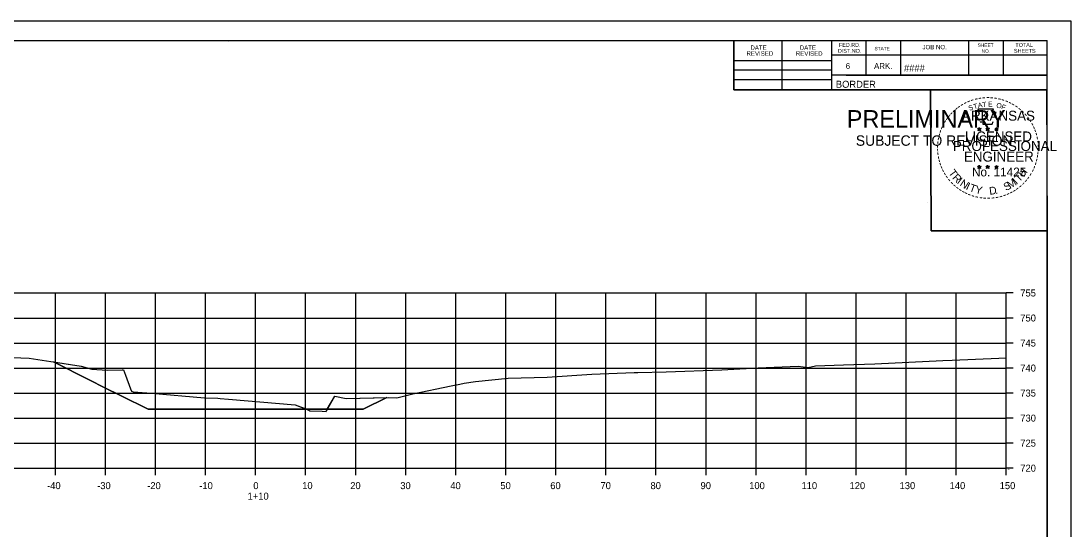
# Model space of a CAD drawing. Extents: x 1354696 to 1366163, y 660729 to 670380.
# Drawn here: x 1363502.8 to 1363712.6, y 669852.3 to 669953.8 of the extents above; entities that cross this region are included whole.
import ezdxf

# ---------------------------------------------------------------- set-up
doc = ezdxf.new("R2010")
doc.units = 0
for name, color, linetype in [('NO PLOT CELL', 7, 'Continuous'), ('R_Axis', 7, 'Continuous'), ('R_Axis Annot', 7, 'Continuous'), ('R_Border', 7, 'Continuous'), ('R_Border PE', 7, 'Continuous'), ('R_Border Prem', 7, 'Continuous'), ('R_Exist Surface', 7, 'Continuous'), ('R_Fin Surface', 7, 'Continuous'), ('R_Grid', 7, 'Continuous'), ('R_No Plot', 7, 'Continuous')]:
    doc.layers.add(name, color=color, linetype=linetype)

msp = doc.modelspace()

# ---------------------------------------------------------------- linework, layer by layer
at = {"layer": 'NO PLOT CELL'}
for points in [[(1363509.27, 669885.66), (1363514.83, 669884.82), (1363516.94, 669884.2), (1363520.04, 669884.05), (1363523.05, 669884.09), (1363523.27, 669884.07), (1363523.67, 669883.06), (1363524.68, 669880.31), (1363524.91, 669879.81), (1363525.24, 669879.68), (1363528.89, 669879.42), (1363539.47, 669878.5), (1363542.14, 669878.42), (1363542.59, 669878.37), (1363544.27, 669878.21), (1363557.58, 669877.13), (1363559.93, 669876.21), (1363528.18, 669876.21), (1363522.84, 669878.88), (1363519.44, 669880.57), (1363516.53, 669882.03)], [(1363564, 669876.21), (1363565.52, 669878.84), (1363567.79, 669878.36), (1363575.87, 669878.55), (1363571.18, 669876.21)], [(1363559.93, 669876.21), (1363560.31, 669876.06), (1363560.54, 669875.9), (1363563.01, 669875.83), (1363563.75, 669875.79), (1363563.83, 669875.91), (1363564, 669876.21)]]:
    msp.add_lwpolyline(points, close=True, dxfattribs=at)
at = {"layer": 'R_Axis'}
for p, q in [((1363699.68, 669864.45), (1363699.68, 669899.45)), ((1363701.08, 669899.45), (1363699.68, 669899.45)), ((1363701.08, 669894.45), (1363699.68, 669894.45)), ((1363701.08, 669889.45), (1363699.68, 669889.45)), ((1363701.08, 669884.45), (1363699.68, 669884.45)), ((1363701.08, 669879.45), (1363699.68, 669879.45)), ((1363701.08, 669874.45), (1363699.68, 669874.45)), ((1363701.08, 669869.45), (1363699.68, 669869.45)), ((1363399.68, 669864.45), (1363699.68, 669864.45)), ((1363509.68, 669863.05), (1363509.68, 669864.45)), ((1363519.68, 669863.05), (1363519.68, 669864.45)), ((1363529.68, 669863.05), (1363529.68, 669864.45)), ((1363539.68, 669863.05), (1363539.68, 669864.45)), ((1363549.68, 669863.05), (1363549.68, 669864.45)), ((1363559.68, 669863.05), (1363559.68, 669864.45)), ((1363569.68, 669863.05), (1363569.68, 669864.45)), ((1363579.68, 669863.05), (1363579.68, 669864.45)), ((1363589.68, 669863.05), (1363589.68, 669864.45)), ((1363599.68, 669863.05), (1363599.68, 669864.45)), ((1363609.68, 669863.05), (1363609.68, 669864.45)), ((1363619.68, 669863.05), (1363619.68, 669864.45)), ((1363629.68, 669863.05), (1363629.68, 669864.45)), ((1363639.68, 669863.05), (1363639.68, 669864.45)), ((1363649.68, 669863.05), (1363649.68, 669864.45)), ((1363659.68, 669863.05), (1363659.68, 669864.45)), ((1363669.68, 669863.05), (1363669.68, 669864.45)), ((1363679.68, 669863.05), (1363679.68, 669864.45)), ((1363689.68, 669863.05), (1363689.68, 669864.45)), ((1363699.68, 669863.05), (1363699.68, 669864.45)), ((1363701.08, 669864.45), (1363699.68, 669864.45))]:
    msp.add_line(p, q, dxfattribs=at)
at = {"layer": 'R_Border'}
for p, q in [((1363391.68, 669949.91), (1363707.86, 669949.91)), ((1363544.2, 669949.65), (1363544.2, 669949.65)), ((1363544.2, 669949.65), (1363544.2, 669949.65)), ((1363645.22, 669940.03), (1363645.22, 669949.91)), ((1363654.9, 669940.03), (1363654.9, 669949.91)), ((1363664.76, 669949.91), (1363664.76, 669940.03)), ((1363671.6, 669949.91), (1363671.6, 669942.97)), ((1363678.54, 669949.91), (1363678.54, 669942.97)), ((1363692.12, 669949.91), (1363692.12, 669942.97)), ((1363699.06, 669949.91), (1363699.06, 669942.97)), ((1363707.86, 669744.45), (1363707.86, 669949.91)), ((1363707.86, 669946.97), (1363664.76, 669946.97)), ((1363707.86, 669946.99), (1363707.86, 669946.99)), ((1363645.22, 669945.89), (1363664.76, 669945.89)), ((1363645.22, 669944.03), (1363664.76, 669944.03)), ((1363707.86, 669942.97), (1363664.76, 669942.97)), ((1363667.72, 669942.97), (1363707.86, 669942.97)), ((1363645.22, 669942.09), (1363664.76, 669942.09)), ((1363707.86, 669940.03), (1363645.22, 669940.03))]:
    msp.add_line(p, q, dxfattribs=at)
at = {"layer": 'R_Border PE'}
for p, q in [((1363693.95, 669932.29), (1363694.29, 669932.18)), ((1363693.95, 669932.29), (1363694.2, 669932.24)), ((1363693.95, 669932.29), (1363694.18, 669932.16)), ((1363694.08, 669931.88), (1363694.29, 669932.18)), ((1363694.08, 669931.88), (1363694.2, 669932.12)), ((1363694.08, 669931.88), (1363694.29, 669932.1)), ((1363694.29, 669932.54), (1363694.25, 669932.29)), ((1363694.29, 669932.18), (1363694.29, 669932.54)), ((1363694.29, 669932.54), (1363694.34, 669932.29)), ((1363694.64, 669932.29), (1363694.29, 669932.18)), ((1363694.51, 669931.88), (1363694.29, 669932.18)), ((1363694.51, 669931.88), (1363694.29, 669932.09)), ((1363694.64, 669932.29), (1363694.36, 669932.24)), ((1363694.51, 669931.88), (1363694.37, 669932.17)), ((1363694.64, 669932.29), (1363694.44, 669932.18)), ((1363695.62, 669932.29), (1363695.96, 669932.18)), ((1363695.62, 669932.29), (1363695.87, 669932.24)), ((1363695.62, 669932.29), (1363695.85, 669932.16)), ((1363695.75, 669931.88), (1363695.96, 669932.18)), ((1363695.75, 669931.88), (1363695.87, 669932.12)), ((1363695.75, 669931.88), (1363695.96, 669932.1)), ((1363695.96, 669932.54), (1363695.92, 669932.29)), ((1363695.96, 669932.18), (1363695.96, 669932.54)), ((1363695.96, 669932.54), (1363696.01, 669932.29)), ((1363696.31, 669932.29), (1363695.96, 669932.18)), ((1363696.18, 669931.88), (1363695.96, 669932.18)), ((1363696.18, 669931.88), (1363695.96, 669932.09)), ((1363696.31, 669932.29), (1363696.03, 669932.24)), ((1363696.18, 669931.88), (1363696.04, 669932.17)), ((1363696.31, 669932.29), (1363696.11, 669932.18)), ((1363697.38, 669932.27), (1363697.73, 669932.16)), ((1363697.38, 669932.27), (1363697.63, 669932.23)), ((1363697.38, 669932.27), (1363697.62, 669932.15)), ((1363697.51, 669931.87), (1363697.73, 669932.16)), ((1363697.51, 669931.87), (1363697.64, 669932.11)), ((1363697.51, 669931.87), (1363697.73, 669932.08)), ((1363697.73, 669932.53), (1363697.69, 669932.28)), ((1363697.73, 669932.16), (1363697.73, 669932.53)), ((1363697.73, 669932.53), (1363697.78, 669932.28)), ((1363698.08, 669932.27), (1363697.73, 669932.16)), ((1363697.94, 669931.87), (1363697.73, 669932.16)), ((1363697.94, 669931.87), (1363697.73, 669932.08)), ((1363698.08, 669932.27), (1363697.79, 669932.23)), ((1363697.94, 669931.87), (1363697.8, 669932.16)), ((1363698.08, 669932.27), (1363697.87, 669932.17)), ((1363693.94, 669924.71), (1363694.29, 669924.6)), ((1363693.94, 669924.71), (1363694.19, 669924.67)), ((1363693.94, 669924.71), (1363694.18, 669924.59)), ((1363694.07, 669924.31), (1363694.29, 669924.6)), ((1363694.07, 669924.31), (1363694.2, 669924.55)), ((1363694.07, 669924.31), (1363694.29, 669924.52)), ((1363694.29, 669924.97), (1363694.25, 669924.72)), ((1363694.29, 669924.6), (1363694.29, 669924.97)), ((1363694.29, 669924.97), (1363694.34, 669924.72)), ((1363694.64, 669924.71), (1363694.29, 669924.6)), ((1363694.5, 669924.31), (1363694.29, 669924.6)), ((1363694.5, 669924.31), (1363694.29, 669924.52)), ((1363694.64, 669924.71), (1363694.35, 669924.66)), ((1363694.5, 669924.31), (1363694.37, 669924.6)), ((1363694.64, 669924.71), (1363694.43, 669924.61)), ((1363695.61, 669924.71), (1363695.96, 669924.6)), ((1363695.61, 669924.71), (1363695.86, 669924.67)), ((1363695.61, 669924.71), (1363695.85, 669924.59)), ((1363695.74, 669924.31), (1363695.96, 669924.6)), ((1363695.74, 669924.31), (1363695.87, 669924.55)), ((1363695.74, 669924.31), (1363695.96, 669924.52)), ((1363695.96, 669924.97), (1363695.92, 669924.72)), ((1363695.96, 669924.6), (1363695.96, 669924.97)), ((1363695.96, 669924.97), (1363696.01, 669924.72)), ((1363696.31, 669924.71), (1363695.96, 669924.6)), ((1363696.17, 669924.31), (1363695.96, 669924.6)), ((1363696.17, 669924.31), (1363695.96, 669924.52)), ((1363696.31, 669924.71), (1363696.02, 669924.66)), ((1363696.17, 669924.31), (1363696.04, 669924.6)), ((1363696.31, 669924.71), (1363696.1, 669924.61)), ((1363697.38, 669924.7), (1363697.73, 669924.59)), ((1363697.38, 669924.7), (1363697.63, 669924.66)), ((1363697.38, 669924.7), (1363697.61, 669924.58)), ((1363697.51, 669924.3), (1363697.73, 669924.59)), ((1363697.51, 669924.3), (1363697.64, 669924.54)), ((1363697.51, 669924.3), (1363697.72, 669924.51)), ((1363697.73, 669924.96), (1363697.69, 669924.71)), ((1363697.94, 669924.3), (1363697.72, 669924.51)), ((1363697.73, 669924.59), (1363697.73, 669924.96)), ((1363697.73, 669924.96), (1363697.78, 669924.71)), ((1363698.07, 669924.7), (1363697.73, 669924.59)), ((1363697.94, 669924.3), (1363697.73, 669924.59)), ((1363698.07, 669924.7), (1363697.79, 669924.65)), ((1363697.94, 669924.3), (1363697.8, 669924.59)), ((1363698.07, 669924.7), (1363697.87, 669924.6))]:
    msp.add_line(p, q, dxfattribs=at)
for points in [[(1363693.99, 669936.16), (1363694.26, 669935.34)], [(1363697.5, 669935.24), (1363697.64, 669935.53), (1363696.95, 669935.5), (1363697.1, 669936.16), (1363693.99, 669936.16)], [(1363694.29, 669932.54), (1363694.51, 669931.88), (1363693.95, 669932.29), (1363694.64, 669932.29), (1363694.08, 669931.88), (1363694.29, 669932.54)], [(1363694.48, 669933.74), (1363694.48, 669933.65), (1363695.04, 669933.64), (1363694.99, 669933.16), (1363696.86, 669933.16), (1363697.06, 669933.7)], [(1363695.96, 669932.54), (1363696.18, 669931.88), (1363695.62, 669932.29), (1363696.31, 669932.29), (1363695.75, 669931.88), (1363695.96, 669932.54)], [(1363697.73, 669932.53), (1363697.94, 669931.87), (1363697.38, 669932.27), (1363698.08, 669932.27), (1363697.51, 669931.87), (1363697.73, 669932.53)], [(1363694.29, 669924.97), (1363694.5, 669924.31), (1363693.94, 669924.71), (1363694.64, 669924.71), (1363694.07, 669924.31), (1363694.29, 669924.97)], [(1363695.96, 669924.97), (1363696.17, 669924.31), (1363695.61, 669924.71), (1363696.31, 669924.71), (1363695.74, 669924.31), (1363695.96, 669924.97)], [(1363697.73, 669924.96), (1363697.94, 669924.3), (1363697.38, 669924.7), (1363698.07, 669924.7), (1363697.51, 669924.3), (1363697.73, 669924.96)]]:
    msp.add_lwpolyline(points, dxfattribs=at)
for centre, radius in [((1363694.29, 669932.17), 0.172), ((1363694.29, 669932.17), 0.145), ((1363694.29, 669932.17), 0.116), ((1363694.29, 669932.17), 0.0991), ((1363694.29, 669932.17), 0.0747), ((1363694.29, 669932.17), 0.0495), ((1363694.29, 669932.17), 0.0296), ((1363695.96, 669932.17), 0.172), ((1363695.96, 669932.17), 0.145), ((1363695.96, 669932.17), 0.116), ((1363695.96, 669932.17), 0.0991), ((1363695.96, 669932.17), 0.0747), ((1363695.96, 669932.17), 0.0495), ((1363695.96, 669932.17), 0.0296), ((1363697.73, 669932.16), 0.172), ((1363697.73, 669932.16), 0.145), ((1363697.73, 669932.16), 0.116), ((1363697.73, 669932.16), 0.0991), ((1363697.73, 669932.16), 0.0747), ((1363697.73, 669932.16), 0.0495), ((1363697.73, 669932.16), 0.0296), ((1363694.29, 669924.6), 0.172), ((1363694.29, 669924.6), 0.145), ((1363694.29, 669924.6), 0.116), ((1363694.29, 669924.6), 0.0991), ((1363694.29, 669924.6), 0.0747), ((1363694.29, 669924.6), 0.0495), ((1363694.29, 669924.6), 0.0296), ((1363695.96, 669924.6), 0.172), ((1363695.96, 669924.6), 0.145), ((1363695.96, 669924.6), 0.116), ((1363695.96, 669924.6), 0.0991), ((1363695.96, 669924.6), 0.0747), ((1363695.96, 669924.6), 0.0495), ((1363695.96, 669924.6), 0.0296), ((1363697.73, 669924.59), 0.172), ((1363697.73, 669924.59), 0.145), ((1363697.73, 669924.59), 0.116), ((1363697.73, 669924.59), 0.0991), ((1363697.73, 669924.59), 0.0747), ((1363697.73, 669924.59), 0.0495), ((1363697.73, 669924.59), 0.0296)]:
    msp.add_circle(centre, radius, dxfattribs=at)
at = {"layer": 'R_Exist Surface'}
msp.add_lwpolyline([(1363499.52, 669886.63), (1363504.43, 669886.4), (1363514.83, 669884.82), (1363516.94, 669884.2), (1363520.04, 669884.05), (1363523.05, 669884.09), (1363523.27, 669884.07), (1363523.67, 669883.06), (1363524.68, 669880.31), (1363524.91, 669879.81), (1363525.24, 669879.68), (1363528.89, 669879.42), (1363539.47, 669878.5), (1363542.14, 669878.42), (1363542.59, 669878.37), (1363544.27, 669878.21), (1363557.58, 669877.13), (1363560.31, 669876.06), (1363560.54, 669875.9), (1363563.01, 669875.83), (1363563.75, 669875.79), (1363563.83, 669875.91), (1363565.52, 669878.84), (1363567.79, 669878.36), (1363576.19, 669878.56), (1363577.92, 669878.53), (1363581.09, 669879.27), (1363588.74, 669880.89), (1363590.46, 669881.26), (1363591.35, 669881.41), (1363593.6, 669881.73), (1363600.17, 669882.46), (1363607.91, 669882.6), (1363616.88, 669883.22), (1363625.35, 669883.55), (1363626.08, 669883.53), (1363631.74, 669883.7), (1363642.86, 669884.12), (1363650.12, 669884.5), (1363658.09, 669884.84), (1363660.1, 669884.59), (1363661.55, 669884.92), (1363667.13, 669885.09), (1363673.4, 669885.3), (1363686.97, 669885.93), (1363688.84, 669886.02), (1363698.18, 669886.45), (1363699.68, 669886.49)], dxfattribs=at)
at = {"layer": 'R_Fin Surface'}
msp.add_lwpolyline([(1363509.27, 669885.66), (1363516.53, 669882.03), (1363519.44, 669880.57), (1363522.84, 669878.88), (1363528.18, 669876.21), (1363571.18, 669876.21), (1363575.87, 669878.55)], dxfattribs=at)
at = {"layer": 'R_Grid'}
for p, q in [((1363399.68, 669899.45), (1363699.68, 669899.45)), ((1363509.68, 669864.45), (1363509.68, 669899.45)), ((1363519.68, 669864.45), (1363519.68, 669899.45)), ((1363529.68, 669864.45), (1363529.68, 669899.45)), ((1363539.68, 669864.45), (1363539.68, 669899.45)), ((1363549.68, 669864.45), (1363549.68, 669899.45)), ((1363559.68, 669864.45), (1363559.68, 669899.45)), ((1363569.68, 669864.45), (1363569.68, 669899.45)), ((1363579.68, 669864.45), (1363579.68, 669899.45)), ((1363589.68, 669864.45), (1363589.68, 669899.45)), ((1363599.68, 669864.45), (1363599.68, 669899.45)), ((1363609.68, 669864.45), (1363609.68, 669899.45)), ((1363619.68, 669864.45), (1363619.68, 669899.45)), ((1363629.68, 669864.45), (1363629.68, 669899.45)), ((1363639.68, 669864.45), (1363639.68, 669899.45)), ((1363649.68, 669864.45), (1363649.68, 669899.45)), ((1363659.68, 669864.45), (1363659.68, 669899.45)), ((1363669.68, 669864.45), (1363669.68, 669899.45)), ((1363679.68, 669864.45), (1363679.68, 669899.45)), ((1363689.68, 669864.45), (1363689.68, 669899.45)), ((1363699.68, 669864.45), (1363699.68, 669899.45)), ((1363399.68, 669894.45), (1363699.68, 669894.45)), ((1363399.68, 669889.45), (1363699.68, 669889.45)), ((1363399.68, 669884.45), (1363699.68, 669884.45)), ((1363399.68, 669879.45), (1363699.68, 669879.45)), ((1363399.68, 669874.45), (1363699.68, 669874.45)), ((1363399.68, 669869.45), (1363699.68, 669869.45)), ((1363399.68, 669864.45), (1363699.68, 669864.45))]:
    msp.add_line(p, q, dxfattribs=at)
at = {"layer": 'R_No Plot'}
for p, q in [((1363379.28, 669953.81), (1363712.61, 669953.81)), ((1363683.9, 669917.58), (1363683.9, 669917.58))]:
    msp.add_line(p, q, dxfattribs=at)
for points in [[(1363379.27, 669953.81), (1363712.61, 669953.81), (1363712.61, 669740.47), (1363379.27, 669740.47)], [(1363625.6, 669949.91), (1363645.22, 669949.91), (1363645.22, 669940.03), (1363661.33, 669940.03), (1363684.53, 669940.03), (1363684.65, 669911.87), (1363707.86, 669911.87), (1363707.86, 669744.45), (1363391.68, 669744.45), (1363391.68, 669949.91)], [(1363684.53, 669940.03), (1363707.74, 669940.03), (1363707.86, 669911.87), (1363684.65, 669911.87)]]:
    msp.add_lwpolyline(points, close=True, dxfattribs=at)

# ---------------------------------------------------------------- texts
at = {"layer": 'NO PLOT CELL'}
for s, p in [('MO:939.19', (1363549.17, 669864.31)), ('CV:64.43', (1363699.68, 669864.31)), ('FV:0.38', (1363699.68, 669864.11))]:
    msp.add_text(s, height=0.14, dxfattribs=at).set_placement(p)
at = {"layer": 'R_Axis Annot'}
for s, p in [('755', (1363702.48, 669898.75)), ('750', (1363702.48, 669893.75)), ('745', (1363702.48, 669888.75)), ('740', (1363702.48, 669883.75)), ('735', (1363702.48, 669878.75)), ('730', (1363702.48, 669873.75)), ('725', (1363702.48, 669868.75)), ('720', (1363702.48, 669863.75)), ('-40', (1363508.02, 669860.25)), ('-30', (1363518.02, 669860.25)), ('-20', (1363528.02, 669860.25)), ('-10', (1363538.42, 669860.25)), ('0', (1363549.22, 669860.25)), ('10', (1363558.99, 669860.25)), ('20', (1363568.59, 669860.25)), ('30', (1363578.59, 669860.25)), ('40', (1363588.59, 669860.25)), ('50', (1363598.59, 669860.25)), ('60', (1363608.56, 669860.25)), ('70', (1363618.59, 669860.25)), ('80', (1363628.59, 669860.25)), ('90', (1363638.59, 669860.25)), ('100', (1363648.31, 669860.25)), ('110', (1363658.76, 669860.25)), ('120', (1363668.36, 669860.25)), ('130', (1363678.36, 669860.25)), ('140', (1363688.36, 669860.25)), ('150', (1363698.36, 669860.25)), ('1+10', (1363548.08, 669858.15))]:
    msp.add_text(s, height=1.4, dxfattribs=at).set_placement(p)
at = {"layer": 'R_Border'}
for s, height, p in [('DATE', 0.879, (1363648.56, 669948.05)), ('DATE', 0.879, (1363658.42, 669948.05)), ('FED.RD.', 0.782, (1363666.24, 669948.63)), ('JOB NO.', 0.879, (1363682.94, 669948.15)), ('SHEET', 0.684, (1363693.98, 669948.63)), ('TOTAL', 0.782, (1363701.5, 669948.63)), ('REVISED', 0.879, (1363647.78, 669946.87)), ('REVISED', 0.879, (1363657.64, 669946.87)), ('DIST.NO.', 0.782, (1363666.04, 669947.45)), ('STATE', 0.684, (1363673.36, 669947.95)), ('NO.', 0.684, (1363694.76, 669947.45)), ('SHEETS', 0.782, (1363701.22, 669947.45)), ('6', 1.17, (1363667.6, 669944.23)), ('ARK.', 1.172, (1363673.26, 669944.23)), ('####', 1.4, (1363679.24, 669943.71)), ('BORDER', 1.4, (1363665.62, 669940.46))]:
    msp.add_text(s, height=height, rotation=360, dxfattribs=at).set_placement(p)
at = {"layer": 'R_Border PE'}
for s, height, rotation, p in [('-', 1.6, 13.6301, (1363693.48, 669937.53)), ('-', 1.6, 10.2193, (1363694.16, 669937.69)), ('-', 1.6, 5.8968, (1363694.89, 669937.8)), ('-', 1.6, 0.1862, (1363695.66, 669937.88)), ('-', 1.6, 357.743, (1363696.39, 669937.86)), ('-', 1.6, 352.1617, (1363697.13, 669937.81)), ('-', 1.6, 347.2049, (1363697.85, 669937.69)), ('-', 1.6, 38.9507, (1363689.82, 669935.56)), ('-', 1.6, 36.2317, (1363690.29, 669935.94)), ('-', 1.6, 34.0636, (1363690.87, 669936.34)), ('-', 1.6, 28.7918, (1363691.47, 669936.71)), ('-', 1.6, 24.3072, (1363692.1, 669937.02)), ('S', 1, 21.594, (1363692.34, 669935.84)), ('-', 1.6, 19.1761, (1363692.73, 669937.29)), ('T', 1, 16.4036, (1363693.26, 669936.17)), ('A', 1, 11.2132, (1363694.08, 669936.42)), ('T', 1, 6.0228, (1363694.93, 669936.59)), ('E', 1, 0.8323, (1363696.04, 669936.7)), ('O', 1, 350.4515, (1363697.64, 669936.49)), ('F', 1, 340.0707, (1363698.59, 669936.26)), ('-', 1.6, 342.3362, (1363698.48, 669937.54)), ('-', 1.6, 337.8551, (1363699.22, 669937.32)), ('-', 1.6, 334.1211, (1363699.85, 669937.04)), ('-', 1.6, 329.6409, (1363700.43, 669936.76)), ('-', 1.6, 325.8627, (1363701.07, 669936.4)), ('-', 1.6, 320.5297, (1363701.68, 669935.97)), ('-', 1.6, 54.2325, (1363688.12, 669933.61)), ('-', 1.6, 50.6142, (1363688.53, 669934.18)), ('-', 1.6, 48.423, (1363688.94, 669934.67)), ('-', 1.6, 42.9622, (1363689.38, 669935.15)), ('ARKANSAS', 2, 360, (1363690.84, 669933.88)), ('-', 1.6, 315.5786, (1363702.28, 669935.49)), ('-', 1.6, 309.8797, (1363702.85, 669934.94)), ('-', 1.6, 306.6522, (1363703.38, 669934.33)), ('-', 1.6, 67.7743, (1363687.22, 669931.86)), ('-', 1.6, 62.8713, (1363687.48, 669932.47)), ('-', 1.6, 58.0706, (1363687.79, 669933.09)), ('DWB', 0.01, 360, (1363694.28, 669932.17)), ('DWB', 0.01, 360, (1363695.95, 669932.17)), ('DWB', 0.01, 360, (1363697.72, 669932.16)), ('-', 1.4, 303.6753, (1363703.86, 669933.77)), ('-', 1.6, 299.6684, (1363704.18, 669933.16)), ('-', 1.6, 294.6628, (1363704.5, 669932.55)), ('-', 1.6, 290.5728, (1363704.76, 669931.97)), ('-', 1.6, 81.2013, (1363686.67, 669929.81)), ('-', 1.6, 75.461, (1363686.81, 669930.52)), ('-', 1.6, 72.3945, (1363687, 669931.23)), ('LICENSED', 2, 360, (1363691.44, 669929.73)), ('-', 1.6, 285.1233, (1363705, 669931.39)), ('-', 1.6, 280.5493, (1363705.2, 669930.65)), ('-', 1.6, 94.1959, (1363686.61, 669927.69)), ('-', 1.6, 89.0622, (1363686.57, 669928.41)), ('-', 1.6, 85.1863, (1363686.6, 669929.11)), ('PROFESSIONAL', 2, 360, (1363689.01, 669927.82)), ('-', 1.6, 276.5962, (1363705.36, 669929.88)), ('-', 1.6, 274.3301, (1363705.42, 669929.16)), ('-', 1.6, 269.9407, (1363705.45, 669928.53)), ('-', 1.6, 98.9479, (1363686.68, 669927.02)), ('-', 1.6, 101.7149, (1363686.82, 669926.29)), ('-', 1.6, 105.4578, (1363686.98, 669925.69)), ('ENGINEER', 2, 360, (1363691.2, 669925.7)), ('-', 1.6, 255.7626, (1363705.25, 669926.53)), ('-', 1.6, 260.9953, (1363705.36, 669927.21)), ('-', 1.6, 263.5172, (1363705.43, 669927.86)), ('-', 1.6, 109.0874, (1363687.19, 669925.06)), ('-', 1.6, 114.0643, (1363687.45, 669924.47)), ('-', 1.6, 115.7289, (1363687.75, 669923.85)), ('T', 1.54, 306.0406, (1363688.05, 669923.44)), ('No. 11425', 1.757, 360, (1363692.83, 669922.75)), ('DWB', 0.01, 360, (1363694.28, 669924.6)), ('DWB', 0.01, 360, (1363695.95, 669924.6)), ('DWB', 0.01, 360, (1363697.71, 669924.59)), ('H', 1.54, 54.6088, (1363703.17, 669922.48)), ('-', 1.6, 244.6197, (1363704.59, 669924.51)), ('-', 1.6, 247.8887, (1363704.85, 669925.14)), ('-', 1.6, 252.8681, (1363705.07, 669925.81)), ('-', 1.6, 120.4471, (1363688.11, 669923.26)), ('-', 1.6, 125.8934, (1363688.51, 669922.7)), ('-', 1.6, 130.7181, (1363688.97, 669922.15)), ('-', 1.6, 134.2238, (1363689.49, 669921.6)), ('R', 1.54, 314.005, (1363688.81, 669922.39)), ('I', 1.54, 321.9694, (1363689.71, 669921.46)), ('N', 1.54, 326.5002, (1363690.28, 669920.99)), ('S', 1.54, 26.9312, (1363699.6, 669919.8)), ('M', 1.54, 32.6563, (1363700.44, 669920.21)), ('I', 1.54, 42.1136, (1363701.72, 669921.05)), ('T', 1.54, 46.6444, (1363702.28, 669921.53)), ('-', 1.6, 231.2538, (1363703.36, 669922.54)), ('-', 1.6, 233.8452, (1363703.79, 669923.1)), ('-', 1.6, 239.0712, (1363704.19, 669923.75)), ('-', 1.6, 138.9338, (1363690.02, 669921.14)), ('-', 1.6, 144.6463, (1363690.57, 669920.73)), ('-', 1.6, 148.0898, (1363691.13, 669920.36)), ('-', 1.6, 151.5704, (1363691.71, 669920.04)), ('-', 1.6, 154.6002, (1363692.23, 669919.79)), ('I', 1.54, 335.3603, (1363691.49, 669920.2)), ('T', 1.54, 339.8912, (1363692.15, 669919.88)), ('Y', 1.54, 347.8556, (1363693.37, 669919.43)), ('D', 1.54, 6.3969, (1363696.35, 669919.07)), ('.', 1.54, 13.7642, (1363697.54, 669919.2)), ('-', 1.6, 207.3568, (1363700.72, 669920.26)), ('-', 1.6, 212.2491, (1363701.28, 669920.6)), ('-', 1.6, 215.7363, (1363701.81, 669920.99)), ('-', 1.6, 221.0851, (1363702.36, 669921.46)), ('-', 1.6, 225.7653, (1363702.88, 669921.97)), ('-', 1.6, 158.5612, (1363692.86, 669919.54)), ('-', 1.6, 162.7983, (1363693.54, 669919.32)), ('-', 1.6, 167.5555, (1363694.26, 669919.16)), ('-', 1.6, 173.1155, (1363695.03, 669919.05)), ('-', 1.6, 176.5183, (1363695.78, 669919)), ('-', 1.6, 181.5918, (1363696.52, 669919.02)), ('-', 1.6, 185.8167, (1363697.33, 669919.09)), ('-', 1.6, 191.2858, (1363698.07, 669919.22)), ('-', 1.6, 195.4743, (1363698.8, 669919.42)), ('-', 1.6, 200.7184, (1363699.47, 669919.67)), ('-', 1.6, 204.2516, (1363700.09, 669919.94))]:
    msp.add_text(s, height=height, rotation=rotation, dxfattribs=at).set_placement(p)
at = {"layer": 'R_Border Prem'}
for s, height, p in [('PRELIMINARY', 3.5, (1363667.81, 669932.49)), ('DWB', 0.01, (1363668.56, 669934.34)), ('SUBJECT TO REVISION', 2.0751, (1363669.62, 669928.87))]:
    msp.add_text(s, height=height, rotation=360, dxfattribs=at).set_placement(p)

doc.saveas('drawing.dxf')
